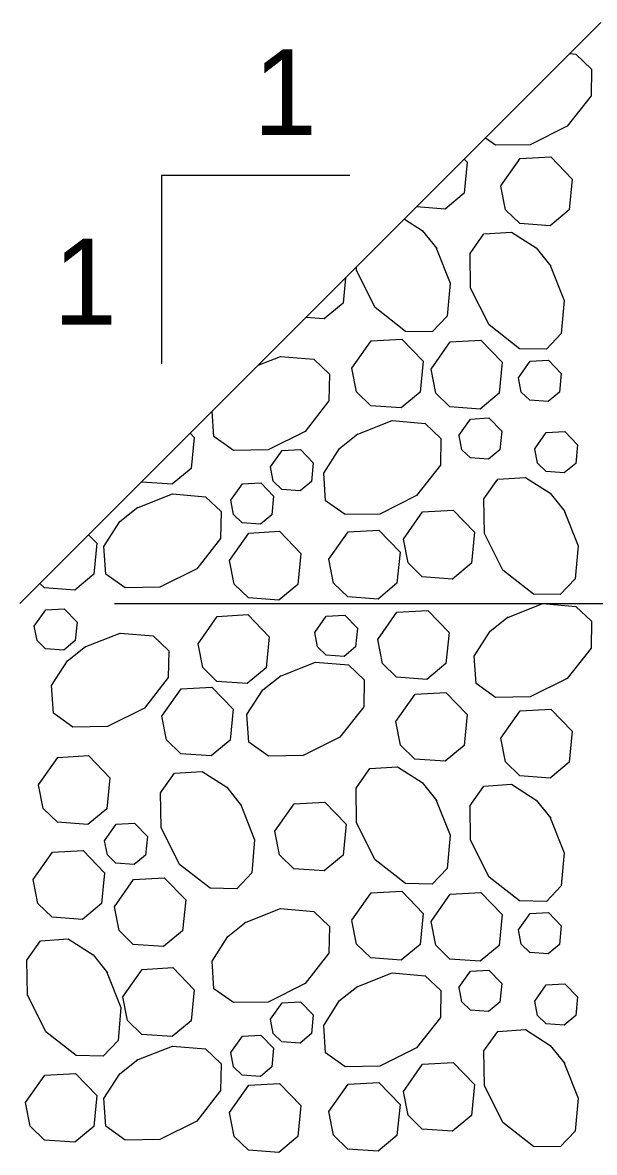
# Model space of a CAD drawing. Extents: x 636530 to 644067, y 294168 to 299122.
# Drawn here: x 643896.22 to 643916.21, y 296384.9 to 296424.42 of the extents above; entities that cross this region are included whole.
import ezdxf

# ---------------------------------------------------------------- set-up
doc = ezdxf.new("R2010")
doc.units = 0
doc.layers.add('1', color=7, linetype='Continuous')

msp = doc.modelspace()

# ---------------------------------------------------------------- linework, layer by layer
at = {"layer": '1'}
for p, q in [((643896.119, 296404.098), (643916.437, 296424.416)), ((643901.076, 296419.069), (643901.076, 296412.484)), ((643907.661, 296419.069), (643901.076, 296419.069)), ((643899.435, 296404.098), (643991.434, 296404.098))]:
    msp.add_line(p, q, dxfattribs=at)
for points in [[(643915.352, 296423.331), (643915.559, 296423.313), (643916.108, 296422.791), (643916.091, 296421.853), (643915.257, 296420.788), (643913.969, 296420.144), (643912.755, 296420.123), (643912.398, 296420.377)], [(643911.657, 296419.636), (643911.759, 296419.53), (643911.651, 296418.446), (643910.988, 296417.895), (643909.988, 296417.967)], [(643912.943, 296418.701), (643913.615, 296419.657), (643914.688, 296419.718), (643915.434, 296418.945), (643915.326, 296417.861), (643914.663, 296417.309), (643913.604, 296417.386), (643913.105, 296417.869), (643912.943, 296418.7)], [(643909.568, 296417.546), (643910.192, 296417.146), (643910.698, 296416.511)], [(643914.652, 296415.952), (643915.15, 296414.694), (643915.051, 296413.539), (643914.529, 296412.99), (643913.591, 296413.007), (643912.526, 296413.841), (643911.882, 296415.129), (643911.861, 296416.342), (643912.346, 296417.026), (643913.313, 296417.09), (643914.178, 296416.536), (643914.684, 296415.901)], [(643910.666, 296416.562), (643911.165, 296415.304), (643911.065, 296414.149), (643910.543, 296413.6), (643909.605, 296413.617), (643908.54, 296414.451), (643907.896, 296415.739), (643907.894, 296415.872)], [(643907.513, 296415.492), (643907.425, 296414.608), (643906.762, 296414.056), (643906.124, 296414.102)], [(643907.732, 296412.33), (643908.404, 296413.287), (643909.477, 296413.348), (643910.223, 296412.574), (643910.115, 296411.49), (643909.452, 296410.939), (643908.393, 296411.015), (643907.894, 296411.499), (643907.732, 296412.33)], [(643910.497, 296412.289), (643911.169, 296413.246), (643912.243, 296413.307), (643912.989, 296412.533), (643912.881, 296411.449), (643912.218, 296410.898), (643911.158, 296410.975), (643910.66, 296411.458), (643910.498, 296412.289)], [(643904.45, 296412.428), (643905.239, 296412.741), (643906.395, 296412.641), (643906.944, 296412.119), (643906.926, 296411.182), (643906.093, 296410.117), (643904.805, 296409.473), (643903.591, 296409.451), (643902.908, 296409.937), (643902.848, 296410.827)], [(643913.556, 296411.994), (643913.959, 296412.568), (643914.604, 296412.605), (643915.051, 296412.14), (643914.986, 296411.49), (643914.589, 296411.159), (643913.953, 296411.205), (643913.653, 296411.495), (643913.556, 296411.994)], [(643907.883, 296409.996), (643909.141, 296410.495), (643910.296, 296410.395), (643910.846, 296409.873), (643910.828, 296408.935), (643909.995, 296407.87), (643908.707, 296407.226), (643907.493, 296407.205), (643906.81, 296407.69), (643906.745, 296408.657), (643907.299, 296409.522), (643907.934, 296410.028)], [(643911.475, 296409.976), (643911.879, 296410.55), (643912.523, 296410.587), (643912.97, 296410.123), (643912.906, 296409.472), (643912.508, 296409.141), (643911.872, 296409.188), (643911.573, 296409.478), (643911.476, 296409.976)], [(643914.123, 296409.504), (643914.527, 296410.077), (643915.171, 296410.114), (643915.619, 296409.65), (643915.554, 296409), (643915.156, 296408.669), (643914.52, 296408.715), (643914.221, 296409.005), (643914.124, 296409.503)], [(643902.074, 296410.053), (643902.22, 296409.902), (643902.112, 296408.818), (643901.449, 296408.266), (643900.389, 296408.343), (643900.376, 296408.355)], [(643904.887, 296408.873), (643905.29, 296409.447), (643905.934, 296409.484), (643906.382, 296409.02), (643906.317, 296408.369), (643905.919, 296408.038), (643905.283, 296408.084), (643904.984, 296408.374), (643904.887, 296408.873)], [(643915.139, 296407.37), (643915.638, 296406.113), (643915.538, 296404.957), (643915.016, 296404.408), (643914.079, 296404.426), (643913.013, 296405.259), (643912.37, 296406.547), (643912.348, 296407.761), (643912.834, 296408.444), (643913.801, 296408.509), (643914.665, 296407.955), (643915.172, 296407.32)], [(643903.5, 296407.707), (643903.903, 296408.281), (643904.547, 296408.317), (643904.995, 296407.853), (643904.93, 296407.203), (643904.532, 296406.872), (643903.896, 296406.918), (643903.597, 296407.208), (643903.5, 296407.707)], [(643900.198, 296407.434), (643901.456, 296407.933), (643902.611, 296407.833), (643903.16, 296407.311), (643903.142, 296406.373), (643902.309, 296405.308), (643901.021, 296404.664), (643899.807, 296404.643), (643899.124, 296405.128), (643899.059, 296406.095), (643899.614, 296406.96), (643900.249, 296407.466)], [(643909.531, 296406.346), (643910.203, 296407.302), (643911.276, 296407.364), (643912.023, 296406.59), (643911.915, 296405.506), (643911.251, 296404.954), (643910.192, 296405.031), (643909.693, 296405.515), (643909.531, 296406.346)], [(643898.524, 296406.503), (643898.813, 296406.204), (643898.705, 296405.12), (643898.042, 296404.568), (643896.982, 296404.645), (643896.821, 296404.8)], [(643903.455, 296405.605), (643904.127, 296406.561), (643905.201, 296406.623), (643905.947, 296405.849), (643905.839, 296404.765), (643905.176, 296404.213), (643904.116, 296404.29), (643903.617, 296404.774), (643903.456, 296405.605)], [(643906.923, 296405.645), (643907.596, 296406.601), (643908.669, 296406.662), (643909.415, 296405.889), (643909.307, 296404.804), (643908.644, 296404.253), (643907.584, 296404.33), (643907.086, 296404.813), (643906.924, 296405.644)], [(643896.627, 296403.303), (643897.031, 296403.877), (643897.675, 296403.914), (643898.122, 296403.45), (643898.058, 296402.799), (643897.66, 296402.468), (643897.024, 296402.514), (643896.725, 296402.805), (643896.628, 296403.303)], [(643908.635, 296402.835), (643909.307, 296403.791), (643910.38, 296403.852), (643911.126, 296403.079), (643911.018, 296401.995), (643910.355, 296401.443), (643909.296, 296401.52), (643908.797, 296402.003), (643908.635, 296402.835)], [(643913.146, 296403.599), (643914.404, 296404.098), (643915.559, 296403.998), (643916.108, 296403.476), (643916.091, 296402.539), (643915.257, 296401.473), (643913.969, 296400.829), (643912.755, 296400.808), (643912.072, 296401.294), (643912.007, 296402.26), (643912.562, 296403.125), (643913.197, 296403.632)], [(643902.352, 296402.689), (643903.025, 296403.646), (643904.098, 296403.707), (643904.844, 296402.933), (643904.736, 296401.849), (643904.073, 296401.298), (643903.013, 296401.375), (643902.515, 296401.858), (643902.353, 296402.689)], [(643906.431, 296403.083), (643906.835, 296403.656), (643907.479, 296403.693), (643907.927, 296403.229), (643907.862, 296402.579), (643907.464, 296402.248), (643906.828, 296402.294), (643906.529, 296402.584), (643906.432, 296403.082)], [(643898.369, 296402.567), (643899.627, 296403.065), (643900.782, 296402.966), (643901.331, 296402.444), (643901.314, 296401.506), (643900.48, 296400.441), (643899.193, 296399.797), (643897.979, 296399.776), (643897.296, 296400.261), (643897.231, 296401.228), (643897.785, 296402.093), (643898.42, 296402.599)], [(643905.202, 296401.55), (643906.459, 296402.049), (643907.615, 296401.949), (643908.164, 296401.427), (643908.146, 296400.489), (643907.313, 296399.424), (643906.025, 296398.78), (643904.811, 296398.759), (643904.128, 296399.244), (643904.063, 296400.211), (643904.618, 296401.076), (643905.253, 296401.582)], [(643901.087, 296400.159), (643901.76, 296401.116), (643902.833, 296401.177), (643903.579, 296400.403), (643903.471, 296399.319), (643902.808, 296398.768), (643901.748, 296398.845), (643901.25, 296399.328), (643901.088, 296400.159)], [(643909.267, 296399.972), (643909.939, 296400.928), (643911.013, 296400.989), (643911.759, 296400.216), (643911.651, 296399.132), (643910.988, 296398.58), (643909.928, 296398.657), (643909.43, 296399.14), (643909.268, 296399.972)], [(643912.943, 296399.386), (643913.615, 296400.342), (643914.688, 296400.404), (643915.434, 296399.63), (643915.326, 296398.546), (643914.663, 296397.994), (643913.604, 296398.071), (643913.105, 296398.555), (643912.943, 296399.386)], [(643896.776, 296397.76), (643897.449, 296398.716), (643898.522, 296398.777), (643899.268, 296398.004), (643899.16, 296396.92), (643898.497, 296396.368), (643897.437, 296396.445), (643896.939, 296396.929), (643896.777, 296397.76)], [(643903.833, 296397.085), (643904.332, 296395.827), (643904.232, 296394.672), (643903.71, 296394.122), (643902.773, 296394.14), (643901.708, 296394.973), (643901.064, 296396.261), (643901.042, 296397.475), (643901.528, 296398.158), (643902.495, 296398.223), (643903.359, 296397.669), (643903.866, 296397.034)], [(643910.666, 296397.247), (643911.165, 296395.99), (643911.065, 296394.834), (643910.543, 296394.285), (643909.605, 296394.303), (643908.54, 296395.136), (643907.896, 296396.424), (643907.875, 296397.638), (643908.36, 296398.321), (643909.327, 296398.386), (643910.192, 296397.832), (643910.698, 296397.197)], [(643914.652, 296396.637), (643915.15, 296395.38), (643915.051, 296394.224), (643914.529, 296393.675), (643913.591, 296393.693), (643912.526, 296394.526), (643911.882, 296395.814), (643911.861, 296397.028), (643912.346, 296397.711), (643913.313, 296397.776), (643914.178, 296397.222), (643914.684, 296396.587)], [(643905.041, 296396.133), (643905.713, 296397.09), (643906.787, 296397.151), (643907.533, 296396.377), (643907.425, 296395.293), (643906.762, 296394.742), (643905.702, 296394.818), (643905.204, 296395.302), (643905.042, 296396.133)], [(643899.086, 296395.8), (643899.49, 296396.374), (643900.134, 296396.411), (643900.581, 296395.947), (643900.517, 296395.296), (643900.119, 296394.965), (643899.483, 296395.012), (643899.184, 296395.302), (643899.087, 296395.8)], [(643896.588, 296394.439), (643897.26, 296395.395), (643898.334, 296395.457), (643899.08, 296394.683), (643898.972, 296393.599), (643898.309, 296393.047), (643897.249, 296393.124), (643896.75, 296393.608), (643896.589, 296394.439)], [(643899.429, 296393.49), (643900.101, 296394.446), (643901.174, 296394.507), (643901.921, 296393.734), (643901.813, 296392.649), (643901.15, 296392.098), (643900.09, 296392.175), (643899.591, 296392.658), (643899.429, 296393.489)], [(643907.732, 296393.016), (643908.404, 296393.972), (643909.477, 296394.033), (643910.223, 296393.26), (643910.115, 296392.176), (643909.452, 296391.624), (643908.393, 296391.701), (643907.894, 296392.184), (643907.732, 296393.015)], [(643910.497, 296392.975), (643911.169, 296393.931), (643912.243, 296393.993), (643912.989, 296393.219), (643912.881, 296392.135), (643912.218, 296391.583), (643911.158, 296391.66), (643910.66, 296392.144), (643910.498, 296392.975)], [(643903.982, 296392.928), (643905.239, 296393.427), (643906.395, 296393.327), (643906.944, 296392.805), (643906.926, 296391.867), (643906.093, 296390.802), (643904.805, 296390.158), (643903.591, 296390.137), (643902.908, 296390.622), (643902.843, 296391.589), (643903.398, 296392.454), (643904.032, 296392.96)], [(643913.556, 296392.68), (643913.959, 296393.253), (643914.604, 296393.29), (643915.051, 296392.826), (643914.986, 296392.176), (643914.589, 296391.845), (643913.953, 296391.891), (643913.653, 296392.181), (643913.556, 296392.679)], [(643899.156, 296391.228), (643899.655, 296389.971), (643899.555, 296388.815), (643899.033, 296388.266), (643898.096, 296388.284), (643897.03, 296389.117), (643896.387, 296390.405), (643896.365, 296391.619), (643896.851, 296392.302), (643897.818, 296392.367), (643898.682, 296391.812), (643899.189, 296391.177)], [(643899.728, 296390.343), (643900.4, 296391.3), (643901.474, 296391.361), (643902.22, 296390.587), (643902.112, 296389.503), (643901.449, 296388.952), (643900.389, 296389.028), (643899.89, 296389.512), (643899.728, 296390.343)], [(643907.883, 296390.682), (643909.141, 296391.18), (643910.296, 296391.08), (643910.846, 296390.558), (643910.828, 296389.621), (643909.995, 296388.555), (643908.707, 296387.912), (643907.493, 296387.89), (643906.81, 296388.376), (643906.745, 296389.343), (643907.299, 296390.207), (643907.934, 296390.714)], [(643911.475, 296390.662), (643911.879, 296391.236), (643912.523, 296391.273), (643912.97, 296390.808), (643912.906, 296390.158), (643912.508, 296389.827), (643911.872, 296389.873), (643911.573, 296390.163), (643911.476, 296390.662)], [(643914.123, 296390.189), (643914.527, 296390.763), (643915.171, 296390.8), (643915.619, 296390.335), (643915.554, 296389.685), (643915.156, 296389.354), (643914.52, 296389.4), (643914.221, 296389.69), (643914.124, 296390.189)], [(643904.887, 296389.559), (643905.29, 296390.133), (643905.934, 296390.169), (643906.382, 296389.705), (643906.317, 296389.055), (643905.919, 296388.724), (643905.283, 296388.77), (643904.984, 296389.06), (643904.887, 296389.559)], [(643915.139, 296388.056), (643915.638, 296386.798), (643915.538, 296385.643), (643915.016, 296385.094), (643914.079, 296385.111), (643913.013, 296385.945), (643912.37, 296387.233), (643912.348, 296388.446), (643912.834, 296389.13), (643913.801, 296389.194), (643914.665, 296388.64), (643915.172, 296388.005)], [(643903.5, 296388.392), (643903.903, 296388.966), (643904.547, 296389.003), (643904.995, 296388.539), (643904.93, 296387.888), (643904.532, 296387.557), (643903.896, 296387.603), (643903.597, 296387.893), (643903.5, 296388.392)], [(643900.198, 296388.12), (643901.456, 296388.618), (643902.611, 296388.518), (643903.16, 296387.996), (643903.142, 296387.059), (643902.309, 296385.994), (643901.021, 296385.35), (643899.807, 296385.328), (643899.124, 296385.814), (643899.059, 296386.781), (643899.614, 296387.645), (643900.249, 296388.152)], [(643909.531, 296387.031), (643910.203, 296387.988), (643911.276, 296388.049), (643912.023, 296387.275), (643911.915, 296386.191), (643911.251, 296385.64), (643910.192, 296385.717), (643909.693, 296386.2), (643909.531, 296387.031)], [(643896.321, 296386.645), (643896.993, 296387.602), (643898.067, 296387.663), (643898.813, 296386.889), (643898.705, 296385.805), (643898.042, 296385.254), (643896.982, 296385.33), (643896.483, 296385.814), (643896.322, 296386.645)], [(643903.455, 296386.291), (643904.127, 296387.247), (643905.201, 296387.308), (643905.947, 296386.535), (643905.839, 296385.45), (643905.176, 296384.899), (643904.116, 296384.976), (643903.617, 296385.459), (643903.456, 296386.29)], [(643906.923, 296386.33), (643907.596, 296387.286), (643908.669, 296387.348), (643909.415, 296386.574), (643909.307, 296385.49), (643908.644, 296384.938), (643907.584, 296385.015), (643907.086, 296385.499), (643906.924, 296386.33)]]:
    msp.add_lwpolyline(points, dxfattribs=at)

# ---------------------------------------------------------------- texts
for p in [(643904.282, 296420.484), (643897.292, 296413.854)]:
    msp.add_text('1', height=3, dxfattribs=at).set_placement(p)

doc.saveas('drawing.dxf')
